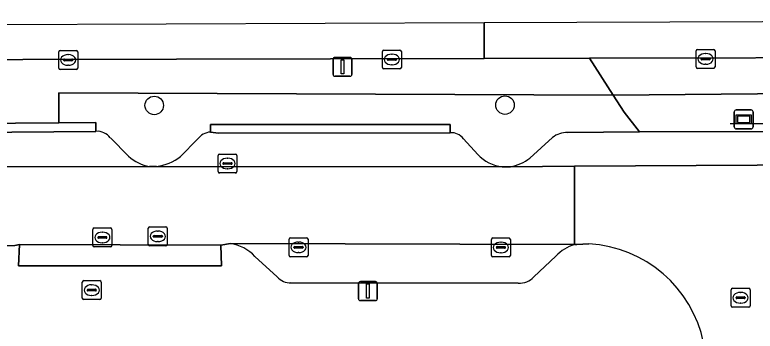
# Model space of a CAD drawing. Extents: x 160732 to 162107, y 387428 to 388479.
# Drawn here: x 161119.44 to 161158.48, y 388325.67 to 388342.37 of the extents above; entities that cross this region are included whole.
import ezdxf

# ---------------------------------------------------------------- set-up
doc = ezdxf.new("R2010")
doc.units = 0
for name, color, linetype in [('IMGEO_Berm_groen', 7, 'Continuous'), ('IMGEO_Boom', 7, 'Continuous'), ('IMGEO_Hek', 7, 'Continuous'), ('IMGEO_Kolk', 7, 'Continuous'), ('IMGEO_Lichtmast', 7, 'Continuous'), ('IMGEO_Parkeervlak_open', 7, 'Continuous'), ('IMGEO_Rijbaan_lokaal_open', 7, 'Continuous'), ('IMGEO_Rijbaan_regionaal_gesloten', 7, 'Continuous'), ('IMGEO_Rioolput', 7, 'Continuous'), ('IMGEO_Straatnaambord', 7, 'Continuous'), ('IMGEO_Voetpad_open', 7, 'Continuous')]:
    doc.layers.add(name, color=color, linetype=linetype)

msp = doc.modelspace()

# ---------------------------------------------------------------- linework, layer by layer
at = {"layer": 'IMGEO_Berm_groen'}
for points in [[(161112.611, 388336.596), (161121.763, 388336.67), (161121.763, 388338.254), (161150.999, 388338.13), (161149.75, 388340.075), (161144.197, 388340.064), (161054.982, 388339.878)], [(161148.591, 388336.161), (161152.376, 388336.197), (161151.572, 388337.238), (161150.999, 388338.13), (161121.763, 388338.254), (161121.763, 388336.67), (161123.721, 388336.686), (161123.721, 388336.219)], [(161164.926, 388337.634), (161164.303, 388338.246), (161150.999, 388338.13), (161151.572, 388337.238), (161152.376, 388336.197), (161162.103, 388336.216)], [(161129.766, 388336.184), (161129.756, 388336.586), (161142.403, 388336.576), (161142.408, 388336.143)], [(161124.481, 388335.879), (161125.445, 388334.912)], [(161128.182, 388334.895), (161129.074, 388335.8)], [(161143.101, 388335.83), (161143.858, 388335.005)], [(161146.604, 388334.811), (161147.803, 388335.89)], [(161126.549, 388334.359), (161126.91, 388334.363)], [(161145.15, 388334.353), (161145.576, 388334.354)]]:
    msp.add_lwpolyline(points, dxfattribs=at)
msp.add_lwpolyline([(161167.265, 388340.112), (161149.75, 388340.075), (161150.999, 388338.13), (161164.303, 388338.246), (161164.926, 388337.634), (161165.329, 388338.064)], close=True, dxfattribs=at)
for centre, radius, start, end in [((161123.786, 388335.345), 0.876, 37.5361, 94.2595), ((161129.853, 388335.211), 0.977, 95.133, 142.92), ((161142.461, 388335.337), 0.808, 37.6093, 93.7772), ((161148.564, 388334.959), 1.203, 88.7102, 129.2469), ((161126.951, 388336.54), 2.218, 227.2321, 259.5548), ((161126.594, 388336.904), 2.561, 277.0794, 308.3138), ((161145.359, 388336.373), 2.031, 222.3512, 264.0938), ((161145.196, 388336.594), 2.272, 279.6362, 308.2992)]:
    msp.add_arc(centre, radius, start, end, dxfattribs=at)
at = {"layer": 'IMGEO_Boom'}
for centre in [(161126.796, 388337.588), (161145.29, 388337.605)]:
    msp.add_circle(centre, 0.489, dxfattribs=at)
at = {"layer": 'IMGEO_Hek'}
msp.add_lwpolyline([(161157.165, 388336.637), (161159.581, 388336.642)], dxfattribs=at)
at = {"layer": 'IMGEO_Kolk'}
for p, q in [((161121.758, 388339.561), (161121.758, 388340.413)), ((161121.833, 388340.487), (161122.685, 388340.487)), ((161122.246, 388340.267), (161122.271, 388340.267)), ((161122.759, 388340.413), (161122.759, 388339.561)), ((161138.826, 388339.585), (161138.826, 388340.437)), ((161138.901, 388340.511), (161139.753, 388340.511)), ((161139.314, 388340.291), (161139.339, 388340.291)), ((161139.827, 388340.437), (161139.827, 388339.585)), ((161155.367, 388339.617), (161155.367, 388340.469)), ((161155.442, 388340.543), (161156.294, 388340.543)), ((161155.855, 388340.323), (161155.88, 388340.323)), ((161156.368, 388340.469), (161156.368, 388339.617)), ((161122.017, 388339.981), (161122.017, 388339.993)), ((161122.455, 388339.944), (161122.057, 388339.944)), ((161122.06, 388340.03), (161122.458, 388340.03)), ((161122.501, 388339.993), (161122.501, 388339.981)), ((161139.085, 388340.005), (161139.085, 388340.017)), ((161139.523, 388339.968), (161139.125, 388339.968)), ((161139.128, 388340.054), (161139.526, 388340.054)), ((161139.569, 388340.017), (161139.569, 388340.005)), ((161155.626, 388340.037), (161155.626, 388340.049)), ((161156.064, 388340), (161155.666, 388340)), ((161155.669, 388340.086), (161156.067, 388340.086)), ((161156.11, 388340.049), (161156.11, 388340.037)), ((161122.685, 388339.487), (161121.833, 388339.487)), ((161122.269, 388339.707), (161122.244, 388339.707)), ((161139.753, 388339.511), (161138.901, 388339.511)), ((161139.337, 388339.731), (161139.312, 388339.731)), ((161156.294, 388339.543), (161155.442, 388339.543)), ((161155.878, 388339.763), (161155.853, 388339.763)), ((161130.158, 388334.095), (161130.158, 388334.947)), ((161130.233, 388335.021), (161131.085, 388335.021)), ((161130.646, 388334.801), (161130.671, 388334.801)), ((161131.159, 388334.947), (161131.159, 388334.095)), ((161130.417, 388334.515), (161130.417, 388334.527)), ((161130.855, 388334.478), (161130.457, 388334.478)), ((161130.46, 388334.564), (161130.858, 388334.564)), ((161130.901, 388334.527), (161130.901, 388334.515)), ((161131.085, 388334.021), (161130.233, 388334.021)), ((161130.669, 388334.241), (161130.644, 388334.241)), ((161133.904, 388329.672), (161133.904, 388330.524)), ((161133.979, 388330.598), (161134.831, 388330.598)), ((161134.905, 388330.524), (161134.905, 388329.672)), ((161144.575, 388329.664), (161144.575, 388330.516)), ((161144.65, 388330.59), (161145.502, 388330.59)), ((161145.576, 388330.516), (161145.576, 388329.664)), ((161134.163, 388330.092), (161134.163, 388330.104)), ((161134.206, 388330.141), (161134.604, 388330.141)), ((161134.392, 388330.378), (161134.417, 388330.378)), ((161134.647, 388330.104), (161134.647, 388330.092)), ((161144.834, 388330.084), (161144.834, 388330.096)), ((161144.877, 388330.133), (161145.275, 388330.133)), ((161145.063, 388330.37), (161145.088, 388330.37)), ((161145.318, 388330.096), (161145.318, 388330.084)), ((161134.601, 388330.055), (161134.203, 388330.055)), ((161134.415, 388329.818), (161134.39, 388329.818)), ((161145.272, 388330.047), (161144.874, 388330.047)), ((161145.086, 388329.81), (161145.061, 388329.81)), ((161134.831, 388329.598), (161133.979, 388329.598)), ((161145.502, 388329.59), (161144.65, 388329.59))]:
    msp.add_line(p, q, dxfattribs=at)
for points in [[(161121.758, 388339.561), (161121.758, 388340.413)], [(161121.833, 388340.487), (161122.685, 388340.487)], [(161122.759, 388340.413), (161122.759, 388339.561)], [(161138.826, 388339.585), (161138.826, 388340.437)], [(161138.901, 388340.511), (161139.753, 388340.511)], [(161139.827, 388340.437), (161139.827, 388339.585)], [(161155.367, 388339.617), (161155.367, 388340.469)], [(161155.442, 388340.543), (161156.294, 388340.543)], [(161156.368, 388340.469), (161156.368, 388339.617)], [(161122.685, 388339.487), (161121.833, 388339.487)], [(161139.753, 388339.511), (161138.901, 388339.511)], [(161156.294, 388339.543), (161155.442, 388339.543)], [(161130.158, 388334.095), (161130.158, 388334.947)], [(161130.233, 388335.021), (161131.085, 388335.021)], [(161131.159, 388334.947), (161131.159, 388334.095)], [(161131.085, 388334.021), (161130.233, 388334.021)], [(161133.904, 388329.672), (161133.904, 388330.524)], [(161133.979, 388330.598), (161134.831, 388330.598)], [(161134.905, 388330.524), (161134.905, 388329.672)], [(161144.575, 388329.664), (161144.575, 388330.516)], [(161144.65, 388330.59), (161145.502, 388330.59)], [(161145.576, 388330.516), (161145.576, 388329.664)], [(161134.831, 388329.598), (161133.979, 388329.598)], [(161145.502, 388329.59), (161144.65, 388329.59)]]:
    msp.add_lwpolyline(points, dxfattribs=at)
for centre, radius, start, end in [((161121.835, 388340.411), 0.0765, 91.552, 178.448), ((161121.835, 388340.411), 0.0765, 91.552, 178.448), ((161122.683, 388340.411), 0.0765, 1.552, 88.448), ((161122.683, 388340.411), 0.0765, 1.552, 88.448), ((161138.903, 388340.435), 0.0765, 91.552, 178.448), ((161138.903, 388340.435), 0.0765, 91.552, 178.448), ((161139.751, 388340.435), 0.0765, 1.552, 88.448), ((161139.751, 388340.435), 0.0765, 1.552, 88.448), ((161155.444, 388340.467), 0.0765, 91.552, 178.448), ((161155.444, 388340.467), 0.0765, 91.552, 178.448), ((161156.292, 388340.467), 0.0765, 1.552, 88.448), ((161156.292, 388340.467), 0.0765, 1.552, 88.448), ((161122.057, 388339.99), 0.0403, 85.8775, 175.7526), ((161122.054, 388339.98), 0.0366, 178.938, 274.7102), ((161122.458, 388339.987), 0.043, 264.8664, 352.4533), ((161122.462, 388339.992), 0.0386, 1.7309, 96.639), ((161139.125, 388340.014), 0.0403, 85.8775, 175.7526), ((161139.122, 388340.004), 0.0366, 178.938, 274.7102), ((161139.526, 388340.011), 0.043, 264.8664, 352.4533), ((161139.53, 388340.016), 0.0386, 1.7309, 96.639), ((161155.666, 388340.046), 0.0403, 85.8775, 175.7526), ((161155.663, 388340.036), 0.0366, 178.938, 274.7102), ((161156.067, 388340.043), 0.043, 264.8664, 352.4533), ((161156.071, 388340.048), 0.0386, 1.7309, 96.639), ((161121.835, 388339.563), 0.0765, 181.552, 268.448), ((161121.835, 388339.563), 0.0765, 181.552, 268.448), ((161122.683, 388339.563), 0.0765, 271.552, 358.448), ((161122.683, 388339.563), 0.0765, 271.552, 358.448), ((161138.903, 388339.587), 0.0765, 181.552, 268.448), ((161138.903, 388339.587), 0.0765, 181.552, 268.448), ((161139.751, 388339.587), 0.0765, 271.552, 358.448), ((161139.751, 388339.587), 0.0765, 271.552, 358.448), ((161155.444, 388339.619), 0.0765, 181.552, 268.448), ((161155.444, 388339.619), 0.0765, 181.552, 268.448), ((161156.292, 388339.619), 0.0765, 271.552, 358.448), ((161156.292, 388339.619), 0.0765, 271.552, 358.448), ((161130.235, 388334.945), 0.0765, 91.552, 178.448), ((161130.235, 388334.945), 0.0765, 91.552, 178.448), ((161131.083, 388334.945), 0.0765, 1.552, 88.448), ((161131.083, 388334.945), 0.0765, 1.552, 88.448), ((161130.457, 388334.524), 0.0403, 85.8775, 175.7526), ((161130.454, 388334.514), 0.0366, 178.938, 274.7102), ((161130.858, 388334.521), 0.043, 264.8664, 352.4533), ((161130.862, 388334.526), 0.0386, 1.7309, 96.639), ((161130.235, 388334.097), 0.0765, 181.552, 268.448), ((161130.235, 388334.097), 0.0765, 181.552, 268.448), ((161131.083, 388334.097), 0.0765, 271.552, 358.448), ((161131.083, 388334.097), 0.0765, 271.552, 358.448), ((161133.981, 388330.522), 0.0765, 91.552, 178.448), ((161133.981, 388330.522), 0.0765, 91.552, 178.448), ((161134.829, 388330.522), 0.0765, 1.552, 88.448), ((161134.829, 388330.522), 0.0765, 1.552, 88.448), ((161144.652, 388330.514), 0.0765, 91.552, 178.448), ((161144.652, 388330.514), 0.0765, 91.552, 178.448), ((161145.5, 388330.514), 0.0765, 1.552, 88.448), ((161145.5, 388330.514), 0.0765, 1.552, 88.448), ((161134.203, 388330.101), 0.0403, 85.8775, 175.7526), ((161134.2, 388330.091), 0.0366, 178.938, 274.7102), ((161134.604, 388330.098), 0.043, 264.8664, 352.4533), ((161134.608, 388330.103), 0.0386, 1.7309, 96.639), ((161144.874, 388330.093), 0.0403, 85.8775, 175.7526), ((161144.871, 388330.083), 0.0366, 178.938, 274.7102), ((161145.275, 388330.09), 0.043, 264.8664, 352.4533), ((161145.279, 388330.095), 0.0386, 1.7309, 96.639), ((161133.981, 388329.674), 0.0765, 181.552, 268.448), ((161133.981, 388329.674), 0.0765, 181.552, 268.448), ((161134.829, 388329.674), 0.0765, 271.552, 358.448), ((161134.829, 388329.674), 0.0765, 271.552, 358.448), ((161144.652, 388329.666), 0.0765, 181.552, 268.448), ((161144.652, 388329.666), 0.0765, 181.552, 268.448), ((161145.5, 388329.666), 0.0765, 271.552, 358.448), ((161145.5, 388329.666), 0.0765, 271.552, 358.448)]:
    msp.add_arc(centre, radius, start, end, dxfattribs=at)
for centre, major_axis, ratio, start_param, end_param in [((161122.245, 388339.987), (-0.387, 0.002), 0.722429, 4.712389, 7.853982), ((161122.27, 388339.987), (-0.39, 0.002), 0.717154, 1.570796, 4.712389), ((161139.313, 388340.011), (-0.387, 0.002), 0.722429, 4.712389, 7.853982), ((161139.338, 388340.011), (-0.39, 0.002), 0.717154, 1.570796, 4.712389), ((161155.854, 388340.043), (-0.387, 0.002), 0.722429, 4.712389, 7.853982), ((161155.879, 388340.043), (-0.39, 0.002), 0.717154, 1.570796, 4.712389), ((161130.645, 388334.521), (-0.387, 0.002), 0.722429, 4.712389, 7.853982), ((161130.67, 388334.521), (-0.39, 0.002), 0.717154, 1.570796, 4.712389), ((161134.391, 388330.098), (-0.387, 0.002), 0.722429, 4.712389, 7.853982), ((161134.416, 388330.098), (-0.39, 0.002), 0.717154, 1.570796, 4.712389), ((161145.062, 388330.09), (-0.387, 0.002), 0.722429, 4.712389, 7.853982), ((161145.087, 388330.09), (-0.39, 0.002), 0.717154, 1.570796, 4.712389)]:
    msp.add_ellipse(centre, major_axis=major_axis, ratio=ratio, start_param=start_param, end_param=end_param, dxfattribs=at)
at = {"layer": 'IMGEO_Lichtmast'}
for p, q in [((161136.226, 388339.225), (161136.226, 388340.025)), ((161136.226, 388340.025), (161136.226, 388339.225)), ((161136.326, 388340.125), (161137.116, 388340.125)), ((161137.116, 388340.125), (161136.326, 388340.125)), ((161137.216, 388340.025), (161137.216, 388339.225)), ((161137.216, 388339.225), (161137.216, 388340.025)), ((161137.116, 388339.125), (161136.326, 388339.125)), ((161136.326, 388339.125), (161137.116, 388339.125)), ((161137.565, 388327.387), (161137.565, 388328.187)), ((161137.565, 388328.187), (161137.565, 388327.387)), ((161137.665, 388328.287), (161138.455, 388328.287)), ((161138.455, 388328.287), (161137.665, 388328.287)), ((161138.555, 388328.187), (161138.555, 388327.387)), ((161138.555, 388327.387), (161138.555, 388328.187)), ((161138.455, 388327.287), (161137.665, 388327.287)), ((161137.665, 388327.287), (161138.455, 388327.287))]:
    msp.add_line(p, q, dxfattribs=at)
for points in [[(161136.646, 388340), (161136.796, 388340), (161136.796, 388339.25), (161136.646, 388339.25), (161136.646, 388340)], [(161137.985, 388328.162), (161138.135, 388328.162), (161138.135, 388327.412), (161137.985, 388327.412), (161137.985, 388328.162)]]:
    msp.add_lwpolyline(points, dxfattribs=at)
for centre, start, end in [((161136.326, 388340.025), 90, 180), ((161136.326, 388340.025), 90, 180), ((161137.116, 388340.025), 0, 90), ((161137.116, 388340.025), 360, 90), ((161136.326, 388339.225), 180, 270), ((161136.326, 388339.225), 180, 270), ((161137.116, 388339.225), 270, 0), ((161137.116, 388339.225), 270, 0), ((161137.665, 388328.187), 90, 180), ((161137.665, 388328.187), 90, 180), ((161138.455, 388328.187), 0, 90), ((161138.455, 388328.187), 360, 90), ((161137.665, 388327.387), 180, 270), ((161137.665, 388327.387), 180, 270), ((161138.455, 388327.387), 270, 0), ((161138.455, 388327.387), 270, 0)]:
    msp.add_arc(centre, 0.1, start, end, dxfattribs=at)
at = {"layer": 'IMGEO_Parkeervlak_open'}
for points in [[(161123.721, 388336.219), (161112.622, 388336.129)], [(161142.408, 388336.143), (161130.19, 388336.131), (161129.766, 388336.184)], [(161162.103, 388336.216), (161152.376, 388336.197), (161148.591, 388336.161)], [(161125.445, 388334.912), (161124.481, 388335.879)], [(161129.074, 388335.8), (161128.182, 388334.895)], [(161143.858, 388335.005), (161143.101, 388335.83)], [(161147.803, 388335.89), (161146.604, 388334.811)], [(161145.576, 388334.354), (161148.949, 388334.375), (161165.01, 388334.47)], [(161109.681, 388334.339), (161126.549, 388334.359)], [(161126.91, 388334.363), (161145.15, 388334.353)], [(161119.444, 388330.198), (161074.021, 388330.052), (161076.293, 388328.485)], [(161148.954, 388330.242), (161130.81, 388330.291)], [(161132.105, 388329.616), (161133.284, 388328.542)], [(161146.808, 388328.536), (161147.977, 388329.624)], [(161134.005, 388328.224), (161145.991, 388328.206)]]:
    msp.add_lwpolyline(points, dxfattribs=at)
for centre, radius, start, end in [((161123.786, 388335.345), 0.876, 37.5361, 94.2595), ((161129.853, 388335.211), 0.977, 95.133, 142.92), ((161142.461, 388335.337), 0.808, 37.6093, 93.7772), ((161148.564, 388334.959), 1.203, 88.7102, 129.2469), ((161126.951, 388336.54), 2.218, 227.2321, 259.5548), ((161126.594, 388336.904), 2.561, 277.0794, 308.3138), ((161145.359, 388336.373), 2.031, 222.3512, 264.0938), ((161145.196, 388336.594), 2.272, 279.6362, 308.2992), ((161130.508, 388328.132), 2.18, 42.9018, 82.0379), ((161149.491, 388328.311), 2.004, 105.5509, 139.0797), ((161133.985, 388329.154), 0.931, 221.1518, 271.248), ((161146.061, 388329.21), 1.006, 266.0279, 317.9614)]:
    msp.add_arc(centre, radius, start, end, dxfattribs=at)
at = {"layer": 'IMGEO_Rijbaan_lokaal_open'}
for points in [[(161165.563, 388330.285), (161166.073, 388330.264), (161166.469, 388330.246), (161166.399, 388334.442), (161165.01, 388334.47), (161148.949, 388334.375), (161148.954, 388330.242), (161149.076, 388330.242), (161149.718, 388330.281)], [(161055.909, 388332.175), (161055.857, 388332.173), (161055.964, 388329.781), (161063.655, 388330.157), (161066.347, 388330.105), (161066.562, 388330.109), (161073.696, 388330.176), (161074.021, 388330.052), (161119.444, 388330.198), (161119.683, 388330.252), (161130.311, 388330.215), (161130.81, 388330.291), (161148.954, 388330.242), (161148.949, 388334.375)], [(161148.949, 388334.375), (161145.576, 388334.354), (161145.15, 388334.353), (161126.91, 388334.363), (161126.549, 388334.359), (161109.681, 388334.339), (161109.259, 388334.338), (161064.865, 388334.284), (161064.601, 388333.978)]]:
    msp.add_lwpolyline(points, dxfattribs=at)
msp.add_arc((161149.354, 388323.752), 6.539, 11.5825, 86.8101, dxfattribs=at)
at = {"layer": 'IMGEO_Rijbaan_regionaal_gesloten'}
for points in [[(161287.926, 388340.831), (161260.082, 388342.371), (161158.873, 388341.994), (161144.196, 388341.939), (161144.197, 388340.064), (161149.75, 388340.075), (161167.265, 388340.112), (161173.327, 388340.124), (161173.379, 388340.049), (161205.842, 388340.108), (161251.276, 388340.25)], [(161144.196, 388341.939), (161127.421, 388341.876), (161099.304, 388341.771), (161062.564, 388341.634), (161054.991, 388341.606), (161054.982, 388339.878), (161144.197, 388340.064), (161144.196, 388341.939)]]:
    msp.add_lwpolyline(points, dxfattribs=at)
at = {"layer": 'IMGEO_Rioolput'}
for p, q in [((161123.561, 388330.192), (161123.561, 388331.044)), ((161123.636, 388331.118), (161124.488, 388331.118)), ((161124.049, 388330.898), (161124.074, 388330.898)), ((161124.562, 388331.044), (161124.562, 388330.192)), ((161126.484, 388330.251), (161126.484, 388331.103)), ((161126.559, 388331.177), (161127.411, 388331.177)), ((161126.972, 388330.957), (161126.997, 388330.957)), ((161127.485, 388331.103), (161127.485, 388330.251)), ((161123.82, 388330.612), (161123.82, 388330.624)), ((161124.258, 388330.575), (161123.86, 388330.575)), ((161123.863, 388330.661), (161124.261, 388330.661)), ((161124.304, 388330.624), (161124.304, 388330.612)), ((161126.743, 388330.671), (161126.743, 388330.683)), ((161127.181, 388330.634), (161126.783, 388330.634)), ((161126.786, 388330.72), (161127.184, 388330.72)), ((161127.227, 388330.683), (161127.227, 388330.671)), ((161124.488, 388330.118), (161123.636, 388330.118)), ((161124.072, 388330.338), (161124.047, 388330.338)), ((161127.411, 388330.177), (161126.559, 388330.177)), ((161126.995, 388330.397), (161126.97, 388330.397)), ((161123.001, 388327.413), (161123.001, 388328.265)), ((161123.076, 388328.339), (161123.928, 388328.339)), ((161124.002, 388328.265), (161124.002, 388327.413)), ((161123.26, 388327.833), (161123.26, 388327.845)), ((161123.698, 388327.796), (161123.3, 388327.796)), ((161123.303, 388327.882), (161123.701, 388327.882)), ((161123.489, 388328.119), (161123.514, 388328.119)), ((161123.744, 388327.845), (161123.744, 388327.833)), ((161157.213, 388327.009), (161157.213, 388327.861)), ((161157.288, 388327.935), (161158.14, 388327.935)), ((161158.214, 388327.861), (161158.214, 388327.009)), ((161123.512, 388327.559), (161123.487, 388327.559)), ((161157.472, 388327.429), (161157.472, 388327.441)), ((161157.91, 388327.392), (161157.512, 388327.392)), ((161157.515, 388327.478), (161157.913, 388327.478)), ((161157.701, 388327.715), (161157.726, 388327.715)), ((161157.956, 388327.441), (161157.956, 388327.429)), ((161123.928, 388327.339), (161123.076, 388327.339)), ((161157.724, 388327.155), (161157.699, 388327.155)), ((161158.14, 388326.935), (161157.288, 388326.935))]:
    msp.add_line(p, q, dxfattribs=at)
for points in [[(161123.561, 388330.192), (161123.561, 388331.044)], [(161123.636, 388331.118), (161124.488, 388331.118)], [(161124.562, 388331.044), (161124.562, 388330.192)], [(161126.484, 388330.251), (161126.484, 388331.103)], [(161126.559, 388331.177), (161127.411, 388331.177)], [(161127.485, 388331.103), (161127.485, 388330.251)], [(161124.488, 388330.118), (161123.636, 388330.118)], [(161127.411, 388330.177), (161126.559, 388330.177)], [(161123.001, 388327.413), (161123.001, 388328.265)], [(161123.076, 388328.339), (161123.928, 388328.339)], [(161124.002, 388328.265), (161124.002, 388327.413)], [(161157.213, 388327.009), (161157.213, 388327.861)], [(161157.288, 388327.935), (161158.14, 388327.935)], [(161158.214, 388327.861), (161158.214, 388327.009)], [(161123.928, 388327.339), (161123.076, 388327.339)], [(161158.14, 388326.935), (161157.288, 388326.935)]]:
    msp.add_lwpolyline(points, dxfattribs=at)
for centre, radius, start, end in [((161123.638, 388331.042), 0.0765, 91.552, 178.448), ((161123.638, 388331.042), 0.0765, 91.552, 178.448), ((161124.486, 388331.042), 0.0765, 1.552, 88.448), ((161124.486, 388331.042), 0.0765, 1.552, 88.448), ((161126.561, 388331.101), 0.0765, 91.552, 178.448), ((161126.561, 388331.101), 0.0765, 91.552, 178.448), ((161127.409, 388331.101), 0.0765, 1.552, 88.448), ((161127.409, 388331.101), 0.0765, 1.552, 88.448), ((161123.86, 388330.621), 0.0403, 85.8775, 175.7526), ((161123.857, 388330.611), 0.0366, 178.938, 274.7102), ((161124.261, 388330.618), 0.043, 264.8664, 352.4533), ((161124.265, 388330.623), 0.0386, 1.7309, 96.639), ((161126.783, 388330.68), 0.0403, 85.8775, 175.7526), ((161126.78, 388330.67), 0.0366, 178.938, 274.7102), ((161127.184, 388330.677), 0.043, 264.8664, 352.4533), ((161127.188, 388330.682), 0.0386, 1.7309, 96.639), ((161123.638, 388330.194), 0.0765, 181.552, 268.448), ((161123.638, 388330.194), 0.0765, 181.552, 268.448), ((161124.486, 388330.194), 0.0765, 271.552, 358.448), ((161124.486, 388330.194), 0.0765, 271.552, 358.448), ((161126.561, 388330.253), 0.0765, 181.552, 268.448), ((161126.561, 388330.253), 0.0765, 181.552, 268.448), ((161127.409, 388330.253), 0.0765, 271.552, 358.448), ((161127.409, 388330.253), 0.0765, 271.552, 358.448), ((161123.078, 388328.263), 0.0765, 91.552, 178.448), ((161123.078, 388328.263), 0.0765, 91.552, 178.448), ((161123.926, 388328.263), 0.0765, 1.552, 88.448), ((161123.926, 388328.263), 0.0765, 1.552, 88.448), ((161123.3, 388327.842), 0.0403, 85.8775, 175.7526), ((161123.297, 388327.832), 0.0366, 178.938, 274.7102), ((161123.701, 388327.839), 0.043, 264.8664, 352.4533), ((161123.705, 388327.844), 0.0386, 1.7309, 96.639), ((161157.29, 388327.859), 0.0765, 91.552, 178.448), ((161157.29, 388327.859), 0.0765, 91.552, 178.448), ((161158.138, 388327.859), 0.0765, 1.552, 88.448), ((161158.138, 388327.859), 0.0765, 1.552, 88.448), ((161123.078, 388327.415), 0.0765, 181.552, 268.448), ((161123.078, 388327.415), 0.0765, 181.552, 268.448), ((161123.926, 388327.415), 0.0765, 271.552, 358.448), ((161123.926, 388327.415), 0.0765, 271.552, 358.448), ((161157.512, 388327.438), 0.0403, 85.8775, 175.7526), ((161157.509, 388327.428), 0.0366, 178.938, 274.7102), ((161157.913, 388327.435), 0.043, 264.8664, 352.4533), ((161157.917, 388327.44), 0.0386, 1.7309, 96.639), ((161157.29, 388327.011), 0.0765, 181.552, 268.448), ((161157.29, 388327.011), 0.0765, 181.552, 268.448), ((161158.138, 388327.011), 0.0765, 271.552, 358.448), ((161158.138, 388327.011), 0.0765, 271.552, 358.448)]:
    msp.add_arc(centre, radius, start, end, dxfattribs=at)
for centre, major_axis, ratio, start_param, end_param in [((161124.048, 388330.618), (-0.387, 0.002), 0.722429, 4.712389, 7.853982), ((161124.073, 388330.618), (-0.39, 0.002), 0.717154, 1.570796, 4.712389), ((161126.971, 388330.677), (-0.387, 0.002), 0.722429, 4.712389, 7.853982), ((161126.996, 388330.677), (-0.39, 0.002), 0.717154, 1.570796, 4.712389), ((161123.488, 388327.839), (-0.387, 0.002), 0.722429, 4.712389, 7.853982), ((161123.513, 388327.839), (-0.39, 0.002), 0.717154, 1.570796, 4.712389), ((161157.7, 388327.435), (-0.387, 0.002), 0.722429, 4.712389, 7.853982), ((161157.725, 388327.435), (-0.39, 0.002), 0.717154, 1.570796, 4.712389)]:
    msp.add_ellipse(centre, major_axis=major_axis, ratio=ratio, start_param=start_param, end_param=end_param, dxfattribs=at)
at = {"layer": 'IMGEO_Straatnaambord'}
for p, q in [((161157.382, 388336.452), (161157.382, 388337.252)), ((161157.382, 388337.252), (161157.382, 388336.452)), ((161157.482, 388337.352), (161158.272, 388337.352)), ((161158.272, 388337.352), (161157.482, 388337.352)), ((161158.372, 388337.252), (161158.372, 388336.452)), ((161158.372, 388336.452), (161158.372, 388337.252)), ((161158.272, 388336.352), (161157.482, 388336.352)), ((161157.482, 388336.352), (161158.272, 388336.352))]:
    msp.add_line(p, q, dxfattribs=at)
for points in [[(161157.483, 388337.084), (161158.271, 388337.084), (161158.271, 388336.62), (161157.483, 388336.62), (161157.483, 388337.084)], [(161157.548, 388337.019), (161157.548, 388336.685), (161158.206, 388336.685), (161158.206, 388337.019), (161157.548, 388337.019)]]:
    msp.add_lwpolyline(points, dxfattribs=at)
for centre, start, end in [((161157.482, 388337.252), 90, 180), ((161157.482, 388337.252), 90, 180), ((161158.272, 388337.252), 0, 90), ((161158.272, 388337.252), 360, 90), ((161157.482, 388336.452), 180, 270), ((161157.482, 388336.452), 180, 270), ((161158.272, 388336.452), 270, 0), ((161158.272, 388336.452), 270, 0)]:
    msp.add_arc(centre, 0.1, start, end, dxfattribs=at)
at = {"layer": 'IMGEO_Voetpad_open'}
for points in [[(161123.721, 388336.686), (161121.763, 388336.67), (161112.611, 388336.596), (161112.622, 388336.129), (161123.721, 388336.219)], [(161130.19, 388336.131), (161142.408, 388336.143), (161142.403, 388336.576), (161129.756, 388336.586), (161129.766, 388336.184)], [(161130.311, 388330.215), (161119.683, 388330.252), (161119.643, 388329.113), (161130.341, 388329.118)]]:
    msp.add_lwpolyline(points, close=True, dxfattribs=at)
for points in [[(161130.81, 388330.291), (161130.311, 388330.215), (161130.341, 388329.118), (161119.643, 388329.113), (161119.683, 388330.252), (161119.444, 388330.198)], [(161149.718, 388330.281), (161149.076, 388330.242), (161148.954, 388330.242)], [(161133.284, 388328.542), (161132.105, 388329.616)], [(161147.977, 388329.624), (161146.808, 388328.536)], [(161145.991, 388328.206), (161134.005, 388328.224)]]:
    msp.add_lwpolyline(points, dxfattribs=at)
for centre, radius, start, end in [((161130.508, 388328.132), 2.18, 42.9018, 82.0379), ((161149.491, 388328.311), 2.004, 105.5509, 139.0797), ((161149.354, 388323.752), 6.539, 11.5825, 86.8101), ((161133.985, 388329.154), 0.931, 221.1518, 271.248), ((161146.061, 388329.21), 1.006, 266.0279, 317.9614)]:
    msp.add_arc(centre, radius, start, end, dxfattribs=at)

doc.saveas('drawing.dxf')
